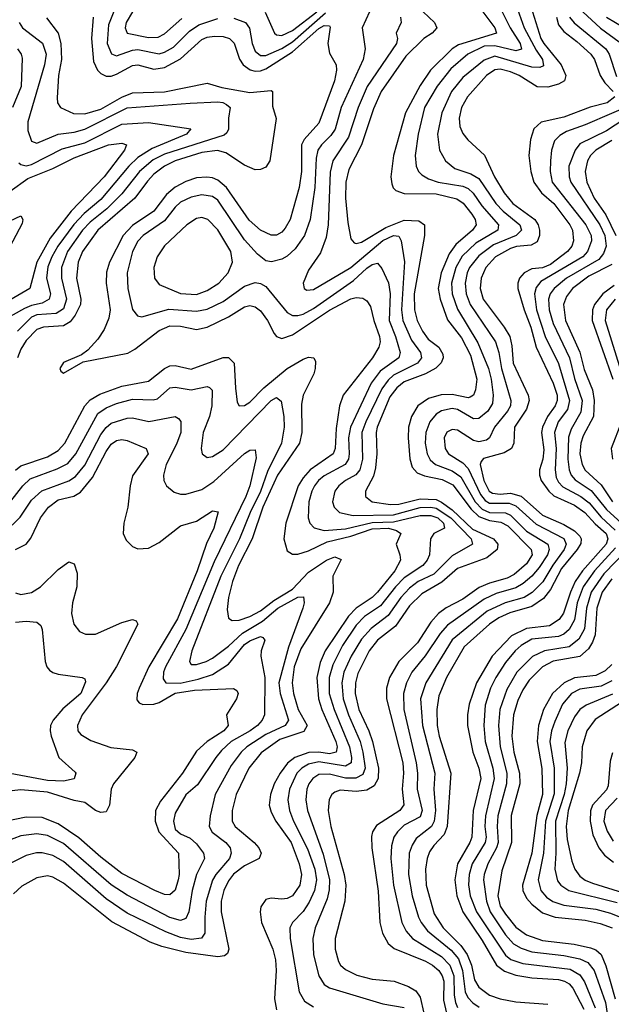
# Model space of a CAD drawing. Header units: inches. Extents: x 990535 to 1117859, y 769386 to 892122.
# Tile 494 of 656: x 1071146 to 1073368, y 813263 to 816960. Entities that reach past the tile are written whole.
import ezdxf

# ---------------------------------------------------------------- set-up
doc = ezdxf.new("R2010")
doc.units = ezdxf.units.IN
doc.header["$MEASUREMENT"] = 0
doc.layers.add('B0871', color=7, linetype='Continuous')

msp = doc.modelspace()

# ---------------------------------------------------------------- linework, layer by layer
at = {"layer": 'B0871', "color": 5}
for points, elevation in [([(1072947.6, 817010), (1072987.7, 816930), (1073026.1, 816870), (1073030.3, 816849.7), (1073010, 816842.8), (1072930, 816862), (1072890, 816860.3), (1072829.3, 816830.7), (1072764.9, 816775.1), (1072713.3, 816710), (1072666.8, 816630), (1072642.3, 816530), (1072631, 816450), (1072634.6, 816410), (1072643.7, 816390), (1072656.8, 816376.8), (1072681.9, 816361.9), (1072717.5, 816350), (1072810, 816334.3), (1072830, 816326.6), (1072848.8, 816308.9), (1072881.4, 816261.4), (1072944.7, 816190), (1072941.3, 816170), (1072859.3, 816120.7), (1072808.4, 816071.6), (1072783.6, 816030), (1072767.3, 815970), (1072770, 815930), (1072790, 815873.3), (1072866.1, 815746.1), (1072906.2, 815650), (1072916.7, 815610), (1072923.7, 815550), (1072921.3, 815518.7), (1072903.7, 815490), (1072870, 815462.7), (1072850, 815461.4), (1072790, 815495.7), (1072770, 815499.6), (1072730, 815491), (1072710, 815478.3), (1072686, 815450), (1072671.1, 815410), (1072669.1, 815370), (1072676.9, 815330), (1072687.8, 815307.8), (1072707.9, 815290), (1072770, 815265.5), (1072802.8, 815242.8), (1072856.9, 815150), (1072882.4, 815122.4), (1072910, 815109.9), (1072970, 815108), (1072990, 815099.8), (1073050, 815039.1), (1073129.3, 814990), (1073135.1, 814970), (1073128.3, 814950), (1073097.1, 814902.9), (1073069.5, 814870.5), (1073037.5, 814842.5), (1073010, 814826.5), (1072935, 814805), (1072890, 814784.1), (1072753.1, 814686.9), (1072725.4, 814654.6), (1072669.4, 814570.6), (1072619.1, 814510), (1072598.2, 814470), (1072587.1, 814430), (1072588.9, 814370), (1072635.2, 814170), (1072640.4, 814130), (1072638.7, 814070), (1072657.3, 813990), (1072650, 813966.2), (1072590, 813934.8), (1072564.3, 813910), (1072551.7, 813890), (1072542.4, 813857.6), (1072540.2, 813810), (1072550.1, 813710.1), (1072580.9, 813570), (1072597.3, 813537.3), (1072621.1, 813510), (1072730, 813442.5), (1072761.6, 813410), (1072776, 813370), (1072777.3, 813297.3), (1072782.5, 813270), (1072790.4, 813250.4)], 2840), ([(1073010, 817016.6), (1073041.3, 816930), (1073085.4, 816845.5), (1073109.7, 816810), (1073113.6, 816786.4), (1073099.2, 816780.8), (1073070, 816782.3), (1072930, 816823), (1072890, 816808.3), (1072810, 816742.4), (1072768.2, 816690), (1072731.4, 816610), (1072715.2, 816530), (1072722.9, 816470), (1072745.1, 816430), (1072780.9, 816400.9), (1072840.7, 816380.7), (1072870, 816363.2), (1072934.6, 816270), (1072961.6, 816241.6), (1073024.8, 816190), (1073030.4, 816170), (1073010.1, 816150), (1072925.6, 816114.4), (1072870, 816073.5), (1072835.9, 816030), (1072826.6, 816010), (1072818.9, 815970), (1072822.4, 815930), (1072837.8, 815890), (1072933.1, 815750), (1072945.1, 815710), (1072955.2, 815650), (1072990.1, 815530), (1072989, 815510), (1072978.6, 815490), (1072929.3, 815430), (1072910.1, 815390), (1072898.8, 815381.2), (1072870, 815374.7), (1072850, 815380.1), (1072790, 815418.5), (1072770, 815420.9), (1072750, 815410.5), (1072740.5, 815390), (1072743.8, 815350), (1072756.6, 815330), (1072810, 815295.9), (1072830, 815274.8), (1072876.6, 815176.6), (1072894.1, 815154.1), (1072910, 815144.4), (1072984.2, 815144.2), (1073010, 815134.9), (1073085.7, 815065.7), (1073190, 815011.5), (1073198.1, 814990), (1073191.5, 814970), (1073148.4, 814911.6), (1073110.5, 814849.5), (1073070.8, 814809.2), (1073041, 814790), (1072969.7, 814770.3), (1072901.4, 814738.6), (1072770, 814631.4), (1072671.4, 814470), (1072651.4, 814410), (1072658.5, 814310), (1072704.7, 814130), (1072701.6, 814070), (1072707.7, 813990), (1072703.1, 813950), (1072692.1, 813930), (1072634.9, 813885.1), (1072619.8, 813860.2), (1072609, 813830), (1072606.4, 813750), (1072619.5, 813670), (1072644, 813590), (1072653.3, 813570), (1072678, 813538), (1072766, 813466), (1072793.6, 813433.6), (1072809.7, 813390), (1072819, 813310), (1072828.7, 813288.7), (1072847.8, 813267.8), (1072871.4, 813251.4)], 2860), ([(1073059.8, 817030), (1073103.2, 816890), (1073114.5, 816870), (1073179.3, 816790), (1073197.3, 816750), (1073192.3, 816730), (1073170, 816717.8), (1073130, 816706.1), (1073090, 816707.6), (1073022.5, 816750), (1072990, 816764.8), (1072950, 816774.6), (1072930, 816771.5), (1072899, 816750), (1072827.5, 816670), (1072804.8, 816630), (1072796.3, 816590), (1072799.1, 816559.1), (1072810, 816532.4), (1072828.9, 816508.9), (1072891.6, 816451.6), (1072929.4, 816370), (1072965.1, 816310), (1072997.9, 816270), (1073080.4, 816210), (1073092.9, 816190), (1073097.9, 816170), (1073098.3, 816150), (1073090, 816126.4), (1073067.1, 816112.9), (1073012.3, 816107.7), (1072990, 816100.4), (1072932.5, 816070), (1072896.6, 816030), (1072879, 815990), (1072875.8, 815950), (1072886.5, 815910), (1072965.4, 815805.4), (1072986.3, 815770), (1072995, 815735), (1072999.9, 815670), (1073055.7, 815550), (1073060.1, 815530), (1073050, 815497.7), (1073004.6, 815430), (1073001.3, 815370), (1072992.9, 815350), (1072966.2, 815333.8), (1072888.2, 815311.8), (1072879.4, 815300.6), (1072876, 815290), (1072889.5, 815230), (1072909.1, 815190), (1072922.2, 815182.2), (1072950, 815178.6), (1072990, 815182.5), (1073030, 815170.8), (1073110, 815099.8), (1073190, 815064.3), (1073230, 815041.2), (1073250, 815020.4), (1073254.6, 815010), (1073253.4, 814993.4), (1073239.9, 814970), (1073181.3, 814898.7), (1073139.3, 814820.7), (1073113.4, 814786.6), (1073070, 814756.2), (1072987.1, 814732.9), (1072946, 814714), (1072910.1, 814690), (1072814.8, 814605.2), (1072749.1, 814490), (1072719.6, 814420.4), (1072712.2, 814370), (1072714.1, 814310), (1072721.2, 814270), (1072765.1, 814130), (1072751.5, 813930), (1072739.6, 813900.4), (1072701.2, 813858.8), (1072685.4, 813834.6), (1072675.9, 813810), (1072669.7, 813770), (1072672.5, 813710), (1072702.7, 813602.7), (1072736.7, 813550), (1072803.1, 813483.1), (1072827.1, 813450), (1072842.3, 813410), (1072854.4, 813354.4), (1072870, 813327.3), (1072910, 813296.4), (1072950, 813282.6), (1073010, 813272), (1073130, 813262.6)], 2880), ([(1071421.6, 816970), (1071415.1, 816890), (1071423.2, 816803.2), (1071437.7, 816770), (1071450, 816757.4), (1071470, 816748.2), (1071490, 816748.4), (1071510, 816755.5), (1071570, 816787.8), (1071590, 816791.1), (1071650, 816774.5), (1071690, 816780.8), (1071750, 816812.7), (1071830, 816885.4), (1071850, 816893.8), (1071877.9, 816897.9), (1071910, 816896.7), (1071933.8, 816890), (1071951.4, 816871.4), (1071971.5, 816811.5), (1071985.7, 816790), (1072011.3, 816771.3), (1072030, 816766.2), (1072050, 816767.4), (1072070, 816775.9), (1072170, 816839.7), (1072270, 816926.6), (1072290, 816938.1), (1072310, 816937), (1072312, 816932), (1072303.7, 816870), (1072310, 816834), (1072334.4, 816790), (1072335.5, 816770), (1072328, 816730), (1072268.8, 816571.2), (1072214.4, 816510), (1072204.9, 816490), (1072204.3, 816390), (1072195.9, 816330), (1072161.5, 816210), (1072142.9, 816177.1), (1072130, 816162.5), (1072110, 816151.4), (1072090, 816151.3), (1072050, 816169.5), (1072007.4, 816207.4), (1071922.9, 816330), (1071890, 816357.7), (1071870, 816365.8), (1071849, 816369), (1071810, 816365.7), (1071770, 816352), (1071730, 816330.7), (1071696.9, 816303.1), (1071650, 816240.6), (1071570, 816186.6), (1071534.8, 816150), (1071483, 816050), (1071472.3, 816012.3), (1071470.1, 815970), (1071485.7, 815870), (1071480.2, 815839.8), (1071462.8, 815797.2), (1071439.6, 815760.4), (1071401.2, 815718.8), (1071378.3, 815701.7), (1071310, 815673.1), (1071296.4, 815650), (1071299.8, 815639.8), (1071310, 815633), (1071384.4, 815675.6), (1071551.7, 815708.3), (1071577.7, 815722.3), (1071670, 815792.6), (1071710, 815810.4), (1071749.5, 815809.5), (1071810, 815796.9), (1071850, 815805.2), (1071930, 815844.7), (1071990, 815881.4), (1072010, 815886.3), (1072030, 815882), (1072050, 815867.3), (1072076.5, 815830), (1072101.4, 815781.4), (1072110.1, 815770.1), (1072130, 815763.3), (1072170, 815776.3), (1072310, 815869.3), (1072390, 815912.1), (1072410, 815917.3), (1072434.6, 815914.6), (1072450, 815904.1), (1072463.5, 815883.5), (1072475.6, 815830), (1072497.7, 815770), (1072499.4, 815750), (1072494.7, 815730), (1072470.6, 815690), (1072361.1, 815550), (1072347.1, 815510), (1072335.1, 815424.9), (1072331.4, 815350), (1072323.3, 815330), (1072237.3, 815270), (1072210, 815239.7), (1072191.5, 815210), (1072145.1, 815070), (1072137.4, 815010), (1072150, 814964.9), (1072170, 814952.4), (1072190, 814953.6), (1072230, 814965.4), (1072300.7, 814999.3), (1072390, 815020.2), (1072470, 815047.9), (1072531.3, 815050), (1072561.4, 815041.4), (1072577.4, 815030), (1072559.6, 814990), (1072573.8, 814950), (1072576.1, 814930), (1072554.3, 814890), (1072489.9, 814810.1), (1072469.7, 814790.3), (1072409.9, 814750.1), (1072380.3, 814719.7), (1072293.8, 814590), (1072274, 814546), (1072262, 814490), (1072268.3, 814410), (1072281.1, 814370), (1072333, 814250), (1072338, 814230), (1072334.3, 814210), (1072310, 814203.5), (1072270, 814209.8), (1072231.6, 814208.4), (1072179, 814190), (1072152.3, 814167.7), (1072124.6, 814130), (1072102.2, 814090), (1072087.4, 814050), (1072083.3, 814010), (1072090, 813984.7), (1072107.9, 813950), (1072165.5, 813870), (1072196, 813790), (1072204.2, 813750), (1072197.5, 813710), (1072170, 813669.5), (1072150, 813659.7), (1072130, 813657.1), (1072090, 813661.1), (1072070, 813656), (1072051.7, 813628.3), (1072049.1, 813610), (1072054.5, 813570), (1072096.1, 813470), (1072106.3, 813430), (1072109, 813390), (1072103.1, 813283.1), (1072110, 813242.3)], 2720), ([(1071502.4, 816997.6), (1071479.9, 816940.1), (1071474, 816870), (1071491.2, 816831.2), (1071510, 816824.7), (1071570, 816845.6), (1071590, 816848.1), (1071670, 816832.2), (1071690, 816837.6), (1071722.9, 816857.1), (1071783.2, 816916.8), (1071819, 816941), (1071890, 816964.3)], 2740), ([(1071568.9, 816990), (1071546, 816950), (1071542.5, 816930), (1071550, 816909.6), (1071630, 816893.6), (1071665.4, 816894.6), (1071690, 816906.7), (1071754.9, 816965.1)], 2760), ([(1072459.4, 816990), (1072431.8, 816930), (1072442.9, 816850), (1072436.3, 816810), (1072353.8, 816630), (1072330.5, 816549.5), (1072315, 816525), (1072279.2, 816490), (1072266.1, 816470), (1072259.5, 816440.5), (1072253.8, 816330), (1072237.3, 816210), (1072215.6, 816150), (1072180.7, 816099.3), (1072150, 816072), (1072130, 816060.7), (1072091.2, 816051.2), (1072070, 816054.9), (1072039.4, 816079.4), (1071990, 816133.8), (1071890, 816281.9), (1071870, 816295.5), (1071830, 816302.1), (1071790, 816293.1), (1071750, 816274.9), (1071730, 816256.4), (1071690, 816204.9), (1071609.1, 816150), (1071590, 816128.3), (1071570.1, 816089.9), (1071549.2, 816010), (1071551.9, 815950), (1071570, 815872), (1071588.4, 815848.4), (1071604.8, 815844.8), (1071706.4, 815873.6), (1071810, 815865.9), (1071850, 815873.5), (1071910, 815901.9), (1071990, 815959.4), (1072030, 815972.8), (1072050, 815969.5), (1072070, 815958.5), (1072150, 815860.1), (1072170, 815849.2), (1072190, 815848.8), (1072210, 815853.8), (1072250, 815875.1), (1072399.5, 815980.5), (1072450, 816027.3), (1072470, 816041.3), (1072490, 816045.1), (1072506.2, 816026.2), (1072531.5, 815971.5), (1072537.6, 815930), (1072533.4, 815830), (1072557.4, 815770), (1072575, 815710), (1072569.7, 815690.3), (1072500.2, 815639.8), (1072465.4, 815594.6), (1072388, 815430), (1072380.3, 815390), (1072383.9, 815330), (1072380.6, 815310), (1072368.3, 815290), (1072290, 815246.8), (1072268.5, 815230), (1072253.5, 815210), (1072242.9, 815190), (1072232.3, 815150), (1072229.2, 815089.2), (1072235.3, 815070), (1072251.4, 815051.4), (1072290, 815042.4), (1072370, 815048.6), (1072470, 815072.5), (1072550, 815075), (1072650, 815097.8), (1072690, 815098.7), (1072715.9, 815090), (1072738.1, 815070), (1072741, 815050), (1072702, 815030), (1072689.4, 815010), (1072685.7, 814950), (1072676.9, 814930), (1072659.9, 814910), (1072590, 814864.7), (1072557.1, 814830), (1072501.4, 814758.6), (1072441.5, 814718.5), (1072410, 814686.8), (1072358.6, 814610), (1072322.5, 814537.5), (1072308.4, 814490), (1072308.7, 814430), (1072326.8, 814370), (1072385.2, 814230), (1072392.6, 814190), (1072390.4, 814169.6), (1072370, 814156.8), (1072270, 814173.6), (1072230, 814164.5), (1072205.5, 814150), (1072186.5, 814130), (1072158.8, 814070), (1072152.5, 814030), (1072159.1, 813990), (1072173.9, 813950), (1072226.5, 813846.5), (1072254.2, 813770), (1072260.8, 813730), (1072253.2, 813690), (1072233.6, 813646.4), (1072210, 813611.5), (1072170.7, 813570), (1072161, 813550), (1072161.3, 813510), (1072195.2, 813310), (1072215, 813275), (1072250, 813253)], 2740), ([(1071950, 816965.9), (1071994.2, 816950), (1072008.8, 816928.8), (1072019.4, 816870), (1072030, 816841.6), (1072050, 816825.5), (1072070, 816825.7), (1072130, 816851.2), (1072170, 816877), (1072294.3, 816985.7)], 2740), ([(1072068.2, 816988.2), (1072102.8, 816910), (1072110, 816903.6), (1072130, 816901), (1072170, 816919.3), (1072261.8, 816990)], 2760), ([(1072575.7, 816970), (1072578.4, 816950), (1072559.7, 816910), (1072565, 816890), (1072560.9, 816870), (1072451.2, 816708.8), (1072416.6, 816630), (1072381.3, 816518.7), (1072321.9, 816430), (1072312.5, 816387.5), (1072304, 816190), (1072297.2, 816142.7), (1072275.7, 816084.3), (1072230, 816019.8), (1072210.2, 815970), (1072214.9, 815950), (1072224.1, 815944.1), (1072250, 815946.3), (1072390, 816029.8), (1072510, 816131.3), (1072550, 816149.7), (1072570, 816146.7), (1072578.9, 816130), (1072591.3, 816051.3), (1072580.4, 815870), (1072584.5, 815830), (1072616.9, 815756.9), (1072651.4, 815710), (1072655.4, 815690), (1072640.3, 815670), (1072550, 815625), (1072530, 815606.9), (1072506, 815574), (1072445.8, 815450), (1072431.3, 815410), (1072432.9, 815310), (1072423.3, 815270), (1072408.6, 815251.4), (1072369.6, 815230), (1072344.3, 815210), (1072329.1, 815190), (1072320.9, 815150), (1072326.5, 815130), (1072346.7, 815110), (1072398.3, 815098.3), (1072550, 815101.3), (1072650, 815128.1), (1072690, 815129.9), (1072710, 815125.1), (1072765.3, 815090), (1072841.9, 815010), (1072846.6, 814990), (1072770, 814946.7), (1072701.7, 814878.3), (1072642.1, 814850), (1072610, 814825.8), (1072577.3, 814790), (1072530, 814722.9), (1072466.6, 814673.4), (1072430, 814634.2), (1072390.9, 814570), (1072363.7, 814510), (1072355.2, 814470), (1072360.3, 814410), (1072380.3, 814350), (1072425, 814250), (1072435.3, 814210), (1072443, 814150), (1072434.8, 814125.2), (1072408.7, 814111.3), (1072370, 814112.3), (1072310, 814127.4), (1072270, 814125.3), (1072246.5, 814110), (1072232.1, 814090), (1072224.8, 814070), (1072220.2, 814030), (1072226.3, 813990), (1072286.2, 813826.2), (1072309.8, 813730), (1072308.1, 813691.9), (1072300.7, 813659.3), (1072255.8, 813550), (1072246.3, 813510), (1072250, 813448), (1072269.1, 813369.1), (1072290, 813336.8), (1072310, 813324.6), (1072510, 813264.4), (1072590, 813251.1)], 2760), ([(1072660.9, 816990), (1072703.4, 816950), (1072712.6, 816930), (1072695.1, 816910), (1072663.3, 816890), (1072596.7, 816823.3), (1072504.1, 816690), (1072474.6, 816625.4), (1072429.6, 816490.4), (1072382.2, 816397.8), (1072371.1, 816350), (1072369.7, 816289.7), (1072378.6, 816198.6), (1072390, 816137.6), (1072402.6, 816122.6), (1072410, 816119.5), (1072430, 816124.9), (1072520.9, 816179.1), (1072590, 816207.5), (1072645.2, 816205.2), (1072665.8, 816190), (1072665.8, 816150), (1072626.9, 815930), (1072628.3, 815870), (1072638.7, 815830), (1072658.2, 815790), (1072680.7, 815760.7), (1072720.1, 815730), (1072735.4, 815704.6), (1072736.2, 815690), (1072728.7, 815671.3), (1072709, 815651), (1072669.9, 815630.1), (1072590, 815600.5), (1072562.4, 815577.6), (1072536.3, 815543.7), (1072489, 815430), (1072484.2, 815410), (1072487.2, 815330), (1072482.5, 815277.5), (1072474.3, 815245.7), (1072445.3, 815190), (1072444.6, 815170), (1072469.8, 815149.8), (1072539.1, 815139.1), (1072570, 815140.8), (1072650, 815160.8), (1072710, 815158.1), (1072730, 815148.8), (1072770, 815119.1), (1072846.8, 815046.8), (1072926.1, 815010), (1072941.9, 814990), (1072940.7, 814979.3), (1072939, 814970), (1072900.7, 814939.3), (1072790, 814898.6), (1072731.9, 814848.1), (1072656, 814804), (1072610, 814758.4), (1072557.2, 814682.8), (1072489.7, 814630.3), (1072457.9, 814590), (1072415.7, 814504.3), (1072407.2, 814470), (1072405.8, 814430), (1072419.3, 814370), (1072457.5, 814290), (1072471.2, 814250), (1072494, 814150), (1072492.3, 814110), (1072477.2, 814082.8), (1072450, 814067.2), (1072410, 814061.5), (1072350, 814067), (1072330, 814059.5), (1072318.6, 814050), (1072308.4, 814031.6), (1072304, 813990), (1072314.6, 813930), (1072364.8, 813750), (1072371.3, 813710), (1072367.3, 813650), (1072331.3, 813510), (1072330.5, 813470), (1072343.1, 813423.1), (1072350.8, 813410), (1072370, 813393.3), (1072412.3, 813372.3), (1072470, 813356.7), (1072552.4, 813350), (1072606.3, 813330), (1072633.5, 813313.5), (1072649.8, 813289.8), (1072664.4, 813230)], 2780), ([(1072885, 816990), (1072930.7, 816930), (1072936.8, 816910), (1072793.9, 816866.1), (1072770.1, 816850), (1072689, 816770), (1072650, 816712.7), (1072595.1, 816610), (1072550.5, 816450), (1072539.6, 816370), (1072543.1, 816343.1), (1072548.9, 816328.9), (1072559.1, 816319.1), (1072590, 816306.8), (1072710, 816306.6), (1072787.4, 816287.4), (1072811.6, 816271.6), (1072844.7, 816230), (1072856.9, 816210), (1072860.3, 816190), (1072846.7, 816170), (1072783.9, 816116.1), (1072759.1, 816080.9), (1072728.5, 816010), (1072717.9, 815950), (1072725, 815910), (1072753.1, 815833.1), (1072805.1, 815765.1), (1072839.7, 815699.7), (1072863.4, 815610), (1072857.9, 815570), (1072850.1, 815549.9), (1072837.5, 815542.5), (1072830, 815540.5), (1072770, 815552.5), (1072728.4, 815551.6), (1072681.9, 815538.1), (1072641.8, 815510), (1072617.3, 815470), (1072606.8, 815430), (1072604.4, 815390), (1072611.2, 815311.2), (1072619.9, 815279.9), (1072638.2, 815258.2), (1072666.6, 815246.6), (1072732.9, 815232.9), (1072773.3, 815213.3), (1072841.8, 815121.8), (1072870, 815095), (1072910, 815079), (1072953.4, 815073.4), (1072979.8, 815059.8), (1073067.2, 814970), (1073071, 814950), (1073050, 814916.1), (1073003.1, 814876.9), (1072976.6, 814863.4), (1072910, 814844.2), (1072871.9, 814828.1), (1072810, 814784.3), (1072748.1, 814751.9), (1072718.4, 814730), (1072690, 814697.9), (1072640, 814620), (1072569.7, 814550), (1072535.4, 814490), (1072523.7, 814450), (1072523.3, 814410), (1072584.5, 814170), (1072587.4, 814130), (1072583, 814070), (1072588.7, 814011.3), (1072573.4, 813990), (1072485.9, 813934.1), (1072471.1, 813910), (1072467.7, 813892.3), (1072468.2, 813850), (1072492.4, 813687.6), (1072498.7, 813570), (1072509.1, 813530), (1072530.4, 813490.4), (1072551.8, 813471.8), (1072670, 813424.2), (1072696.2, 813410), (1072719.9, 813390), (1072733, 813370), (1072738.5, 813350), (1072737.8, 813277.8), (1072748.5, 813230)], 2820), ([(1073161.7, 816970), (1073170, 816940.8), (1073190, 816915.3), (1073238.4, 816878.4), (1073290.8, 816830), (1073304.3, 816810), (1073325.9, 816750), (1073343.3, 816723.3), (1073374.4, 816690)], 2920), ([(1073211.6, 816970), (1073228.1, 816948.1), (1073347.5, 816850), (1073359.6, 816830), (1073387.1, 816747.1)], 2940), ([(1073261.6, 816990), (1073327.7, 816927.7), (1073397.2, 816877.2)], 2960), ([(1073350, 816968.9), (1073418, 816930)], 2980), ([(1071143.4, 816950), (1071156.4, 816930), (1071231.5, 816871.5), (1071244.6, 816830), (1071238.4, 816790), (1071176, 816576), (1071176, 816544), (1071190, 816503.8), (1071210, 816495.8), (1071289.7, 816530.3), (1071350, 816537.9), (1071390, 816548.5), (1071550, 816629.5), (1071786.6, 816646.6), (1071890, 816651.1), (1071909.4, 816649.4), (1071922, 816642), (1071936.5, 816630), (1071930.1, 816590), (1071930.6, 816549.4), (1071924.4, 816535.6), (1071913.8, 816526.2), (1071690, 816455.5), (1071646.8, 816433.2), (1071596.2, 816390), (1071530, 816306.1), (1071473, 816250), (1071410, 816199.7), (1071382.3, 816170), (1071324.9, 816090), (1071302.8, 816030), (1071302.6, 815990), (1071322.2, 815910), (1071310, 815874.8), (1071283.3, 815856.7), (1071210, 815851.4), (1071190, 815843.5), (1071137, 815790)], 2660), ([(1071246.9, 816966.9), (1071289.8, 816909.8), (1071299.8, 816870), (1071303.1, 816810), (1071292, 816750), (1071286.7, 816666.7), (1071288.2, 816648.2), (1071298.6, 816630), (1071347.5, 816607.5), (1071390, 816606.2), (1071450, 816623.4), (1071530, 816669.6), (1071570, 816685.1), (1071690, 816689.1), (1071850, 816722.1), (1071905.1, 816705.1), (1072010, 816686.6), (1072090, 816693.7), (1072095.9, 816690), (1072095.7, 816635.7), (1072108.8, 816588.8), (1072085, 816430), (1072070, 816405.6), (1072050, 816397.1), (1072030, 816396.8), (1071990, 816414.1), (1071920.3, 816460.3), (1071888.9, 816468.9), (1071830, 816461), (1071730.2, 816429.8), (1071689.9, 816410.1), (1071650, 816379.6), (1071625.8, 816354.2), (1071578.1, 816290), (1071439.2, 816170), (1071381.8, 816090), (1071364.8, 816050), (1071359.5, 815990), (1071375.4, 815910), (1071373.8, 815890), (1071354.3, 815850), (1071335.1, 815824.9), (1071310.2, 815809.8), (1071234.9, 815805.1), (1071210, 815796.8), (1071170, 815755.8), (1071150, 815722.7), (1071137.4, 815690)], 2680), ([(1071137.6, 816850), (1071151.5, 816830), (1071155.3, 816815.3), (1071151.3, 816708.7), (1071119.2, 816630)], 2640), ([(1073381.2, 816670), (1073352, 816648), (1073288, 816632), (1073190, 816593.6), (1073104.6, 816575.4), (1073077.5, 816550), (1073064.9, 816510), (1073058.5, 816450), (1073065.7, 816390), (1073077.2, 816350), (1073105.6, 816310), (1073151.6, 816270), (1073212.2, 816190), (1073222.4, 816170), (1073225.7, 816130), (1073219.5, 816110), (1073203.8, 816090), (1073139.7, 816040.3), (1073110, 816028.1), (1073070, 816024.4), (1073040.7, 816010), (1073023.4, 815990), (1073016.6, 815970), (1073016.9, 815950), (1073040.3, 815870), (1073065.9, 815805.9), (1073086.2, 815730), (1073150, 815594.6), (1073164.3, 815550), (1073164.4, 815530), (1073157.2, 815510), (1073128.9, 815470), (1073109.1, 815430), (1073105.9, 815410), (1073114.8, 815345.2), (1073110.3, 815310), (1073098.6, 815270), (1073098.2, 815250), (1073105.1, 815230), (1073133, 815190), (1073151.7, 815171.7), (1073230, 815137.3), (1073269.2, 815110), (1073307.4, 815067.4), (1073349.1, 815030), (1073354.4, 815010), (1073348.2, 814990), (1073259.8, 814890), (1073232.5, 814850), (1073214.3, 814810), (1073188.4, 814731.6), (1073172.4, 814707.6), (1073135.8, 814684.2), (1073050, 814674), (1072993.6, 814646.4), (1072920.7, 814570), (1072861.3, 814470), (1072834.6, 814390), (1072828.2, 814350), (1072828, 814310), (1072848.2, 814210), (1072870.6, 814150), (1072878.1, 814110), (1072849.3, 813990), (1072843.6, 813890), (1072837.1, 813870), (1072790.3, 813790), (1072780, 813730), (1072787.8, 813670), (1072810, 813610), (1072882.8, 813502.8), (1072936.3, 813410), (1072967, 813387), (1073010, 813371.8), (1073070, 813362.4), (1073170, 813356.1), (1073192.5, 813350), (1073210, 813339.9), (1073223.5, 813323.5), (1073265, 813245)], 2920), ([(1073467.3, 816650), (1073270, 816565.2), (1073200, 816540), (1073174.8, 816525.2), (1073155.2, 816504.8), (1073143, 816470), (1073139.1, 816430), (1073138.1, 816390), (1073146.1, 816350), (1073272.9, 816190), (1073292, 816150), (1073293.4, 816130), (1073279.2, 816090), (1073261.3, 816070), (1073103.3, 815976.7), (1073085.4, 815954.6), (1073079.7, 815930), (1073087.5, 815870), (1073119.6, 815770), (1073170, 815668.8), (1073211.2, 815530), (1073203.9, 815496.1), (1073168, 815450), (1073154.6, 815410), (1073161, 815350), (1073157, 815270), (1073161.4, 815241.4), (1073170, 815223.1), (1073186.1, 815206), (1073253.2, 815170), (1073285.4, 815145.4), (1073330, 815091.8), (1073382.7, 815042.7)], 2940), ([(1071142.9, 816422.9), (1071150, 816416.3), (1071170, 816411.5), (1071190, 816415.8), (1071304.7, 816475.3), (1071390, 816498), (1071530, 816567.9), (1071630, 816573.9), (1071788.5, 816550), (1071772.1, 816530), (1071643.4, 816476.6), (1071590, 816442.9), (1071555.7, 816410), (1071450, 816284.2), (1071387.7, 816232.3), (1071348.7, 816191.3), (1071289.4, 816110), (1071266.8, 816070), (1071251.9, 816031.9), (1071246.9, 815990), (1071261.1, 815930), (1071256.6, 815910), (1071230, 815896.1), (1071190, 815887.2), (1071164, 815876), (1071090, 815834.4)], 2640), ([(1073414.9, 816585.1), (1073350, 816542.9), (1073250, 816493.5), (1073231.7, 816470), (1073209.1, 816410), (1073209.7, 816370), (1073216.2, 816350), (1073325.3, 816190), (1073343.4, 816150), (1073348.4, 816110), (1073338.2, 816081.8), (1073320.6, 816059.4), (1073199.9, 815990), (1073153.2, 815950), (1073138.4, 815930), (1073131.9, 815910), (1073134.9, 815870), (1073150, 815819.4), (1073210.7, 815690.7), (1073230, 815612.4), (1073258.2, 815530), (1073254, 815486), (1073217.7, 815422.3), (1073207.4, 815392.6), (1073204.9, 815310), (1073209.2, 815269.2), (1073217.4, 815250), (1073232.4, 815232.4), (1073292.6, 815192.6), (1073350, 815120.9), (1073406.6, 815070)], 2960), ([(1071110, 816315.8), (1071176.8, 816363.2), (1071270, 816401.2), (1071350, 816441.4), (1071479.7, 816490), (1071530, 816495.8), (1071547, 816490), (1071539, 816470), (1071463.4, 816370), (1071338.9, 816241.1), (1071260.8, 816139.2), (1071210.5, 816050), (1071183.4, 815950), (1071048, 815872)], 2620), ([(1073370, 816506.5), (1073310.1, 816470), (1073289.8, 816450), (1073279.1, 816430), (1073270.3, 816390), (1073276.3, 816350), (1073304.1, 816290), (1073346.9, 816226.9), (1073385.3, 816150)], 2980), ([(1071010, 816157.8), (1071150, 816223.6), (1071158.2, 816210), (1071154.9, 816194.9), (1071096.7, 816083.3)], 2580), ([(1073370, 816040.2), (1073283.2, 815996.8), (1073222.4, 815950), (1073199.3, 815920.7), (1073188, 815890), (1073195.8, 815830), (1073250, 815711.4), (1073266, 815646), (1073297.1, 815570), (1073303.8, 815530), (1073301.6, 815470), (1073262.9, 815397.1), (1073253.9, 815370), (1073250.3, 815330), (1073258, 815290), (1073270, 815268.5), (1073330, 815212.8), (1073372.6, 815150)], 2980), ([(1073378.7, 815961.3), (1073336.5, 815930), (1073304.4, 815890), (1073297, 815870), (1073295.8, 815830), (1073373.4, 815610)], 3020), ([(1073382.7, 815910), (1073350.6, 815870), (1073344.4, 815830), (1073410, 815622)], 3040), ([(1071130, 815268.7), (1071150, 815285.1), (1071250, 815318.6), (1071290, 815341.7), (1071315.5, 815370), (1071390, 815510.6), (1071410, 815532.4), (1071446.5, 815553.5), (1071530, 815584.3), (1071630, 815603.2), (1071689.3, 815650.7), (1071710, 815659.7), (1071730, 815661.4), (1071790, 815647.8), (1071910, 815691.3), (1071930, 815691.1), (1071951.7, 815670), (1071955.8, 815575.8), (1071963.2, 815523.2), (1071970.2, 815510.2), (1071990, 815511.5), (1072010, 815523.7), (1072062.4, 815577.6), (1072150, 815650.4), (1072210, 815684.9), (1072230, 815692.2), (1072250.7, 815690.7), (1072256.8, 815676.8), (1072255.9, 815650), (1072250.5, 815630), (1072210.9, 815550), (1072204, 815516), (1072205.5, 815410), (1072196.3, 815370), (1072114.5, 815250), (1072059.4, 815130), (1072019.6, 815010), (1071967.4, 814910), (1071945.3, 814850), (1071929.5, 814790), (1071924.9, 814744.9), (1071930, 814712.7), (1071943.3, 814703.3), (1071970, 814704.7), (1072010, 814718.8), (1072050, 814739.9), (1072101, 814779), (1072170, 814821.8), (1072230, 814885), (1072297.8, 814930), (1072330, 814942.9), (1072353.2, 814933.2), (1072321.9, 814870), (1072323.4, 814810), (1072310.1, 814770.1), (1072202, 814598), (1072176.7, 814530), (1072168.8, 814470), (1072173.7, 814430), (1072192.2, 814370), (1072226, 814310), (1072213, 814287), (1072122.7, 814257.3), (1072053.2, 814206.8), (1072006.4, 814150), (1071958.9, 814050), (1071943.6, 813990), (1071944.5, 813950), (1071954.8, 813930), (1072026.4, 813870), (1072043.8, 813850), (1072052.7, 813830), (1072045.5, 813810), (1071990, 813782.6), (1071948.8, 813751.2), (1071930, 813726.1), (1071912.5, 813690), (1071902.7, 813650), (1071902.2, 813610), (1071931.2, 813470), (1071926.4, 813453.6), (1071915.6, 813444.4), (1071890, 813440.9), (1071770, 813456.7), (1071679.3, 813479.3), (1071635.5, 813495.5), (1071491.9, 813571.9), (1071310, 813717.7), (1071270, 813740.6), (1071250, 813744.5), (1071210, 813737.8), (1071153.3, 813706.7), (1071122.9, 813677.1)], 2680), ([(1071090, 815122.6), (1071157, 815210), (1071184.5, 815235.5), (1071287.1, 815272.9), (1071326.2, 815293.8), (1071356.6, 815330), (1071439.3, 815480.7), (1071470, 815502.3), (1071510, 815518.6), (1071570, 815534.8), (1071647.5, 815532.5), (1071663.7, 815536.3), (1071710, 815577.7), (1071730, 815580.5), (1071790, 815570.5), (1071850, 815582.5), (1071858.6, 815578.6), (1071868.7, 815568.7), (1071868, 815510), (1071858.3, 815470), (1071835, 815410), (1071827.1, 815350), (1071831.5, 815330), (1071850, 815315.9), (1071870, 815319.8), (1071910, 815344.4), (1072090, 815529.4), (1072110, 815541.3), (1072127.5, 815527.5), (1072137.7, 815470), (1072139.7, 815430), (1072128.6, 815370), (1072077, 815263), (1072050, 815188.5), (1072011.1, 815110), (1071971, 815010), (1071900.8, 814870), (1071792.4, 814590), (1071783, 814550), (1071790, 814539.2), (1071810, 814539.1), (1071845.8, 814550), (1071870, 814562.9), (1071930, 814607.5), (1071983, 814656.9), (1072058, 814702), (1072115.1, 814750), (1072190, 814790.9), (1072212.4, 814792.4), (1072214.4, 814770), (1072209, 814750), (1072156, 814604), (1072119.8, 814470), (1072124.2, 814430), (1072156, 814330), (1072142.8, 814310), (1072070, 814276), (1071999.2, 814230), (1071977.5, 814210), (1071940.5, 814159.5), (1071879.7, 814050), (1071860.7, 813970), (1071857.5, 813930), (1071868.6, 813908.6), (1071920.3, 813870), (1071936.1, 813850), (1071939.6, 813830), (1071933.3, 813810), (1071882.3, 813750), (1071870, 813728.9), (1071846.1, 813650), (1071840.7, 813590), (1071841.6, 813530), (1071829, 813511), (1071790, 813506.3), (1071750, 813513.3), (1071694.7, 813534.7), (1071550, 813605.2), (1071470, 813658.2), (1071310, 813799.1), (1071270, 813822), (1071230, 813831.7), (1071208.7, 813831.3), (1071170, 813821.5), (1071110, 813791.5)], 2660), ([(1071117.5, 815062.5), (1071147.5, 815092.5), (1071190, 815156), (1071228.7, 815191.3), (1071330, 815228.7), (1071355.1, 815244.9), (1071390, 815287.7), (1071450, 815401.8), (1071470, 815428.5), (1071490, 815444.5), (1071550, 815463.9), (1071570, 815464.8), (1071631, 815451), (1071730, 815469.4), (1071742.9, 815462.9), (1071751.5, 815451.5), (1071751.6, 815410), (1071734.5, 815365.5), (1071695.9, 815290), (1071685.8, 815250), (1071687.7, 815230), (1071696.8, 815210), (1071725.5, 815185.5), (1071750, 815178.3), (1071770, 815178.5), (1071830, 815195.7), (1071874.4, 815225.6), (1071990, 815331.4), (1072010, 815343.8), (1072030, 815344.4), (1072034.6, 815314.6), (1072009.8, 815210), (1071995.1, 815170), (1071875.7, 814924.3), (1071770.1, 814670.1), (1071693.3, 814530), (1071685.7, 814510), (1071684.4, 814484.4), (1071694.9, 814470), (1071749.1, 814469.1), (1071816.7, 814483.3), (1071870, 814501.7), (1071930, 814539.3), (1071990, 814614.1), (1072010, 814628), (1072050, 814643.2), (1072059.7, 814639.7), (1072067.2, 814630), (1072052.7, 814590), (1072051.1, 814570), (1072066.5, 814490), (1072065.1, 814350), (1072057, 814330), (1072039, 814310), (1072011.9, 814290), (1071940.1, 814250), (1071904.2, 814215.9), (1071882.2, 814190), (1071813.2, 814086.8), (1071770, 814049.1), (1071730, 813980.9), (1071723, 813950), (1071730, 813920.2), (1071750, 813903.4), (1071786, 813886), (1071810, 813864.7), (1071836.8, 813830), (1071839.6, 813810), (1071809.8, 813750.2), (1071793.7, 813690), (1071780.7, 813610), (1071770, 813584.3), (1071750, 813577.6), (1071710, 813588.1), (1071550, 813672.6), (1071490, 813711.8), (1071310, 813866.5), (1071250, 813896), (1071210, 813902.7), (1071150, 813895.3), (1071070, 813865)], 2640), ([(1073405.7, 815450), (1073367.5, 815350), (1073372.3, 815310)], 3020), ([(1071129.9, 814970.1), (1071169.6, 814990.4), (1071187.1, 815012.9), (1071223.9, 815090), (1071253.9, 815130), (1071290, 815157.1), (1071349.6, 815170.4), (1071374.4, 815185.6), (1071419.4, 815240.6), (1071470, 815338.5), (1071490, 815366.1), (1071510, 815379.8), (1071530, 815384.1), (1071550, 815380.1), (1071620.9, 815350), (1071628.6, 815330), (1071570, 815246.9), (1071561, 815210), (1071551.5, 815130), (1071536.6, 815070), (1071535, 815030), (1071546, 815006), (1071570, 814982.1), (1071590, 814973.1), (1071630, 814975.7), (1071670, 814997.2), (1071750, 815059.3), (1071810, 815077.4), (1071870, 815115.5), (1071891.4, 815111.4), (1071874.9, 815050), (1071847.5, 814992.5), (1071812, 814890), (1071738.1, 814710), (1071630.4, 814530), (1071594.2, 814450), (1071587.2, 814430), (1071586.2, 814406.2), (1071594.3, 814394.3), (1071608.3, 814388.3), (1071650, 814389.8), (1071670, 814396.3), (1071729.2, 814430.8), (1071802.5, 814442.5), (1071948.6, 814448.6), (1071961.1, 814441.1), (1071966.3, 814430), (1071960.1, 814410), (1071922.3, 814350), (1071928.8, 814310), (1071912.6, 814290), (1071850.3, 814249.7), (1071810, 814212.7), (1071757.7, 814130), (1071674.8, 814025.2), (1071656.2, 813990), (1071654.1, 813950), (1071668.3, 813910), (1071742.5, 813830), (1071745.3, 813750), (1071741.3, 813730), (1071730, 813691.3), (1071710, 813674), (1071690, 813675.4), (1071653.7, 813690), (1071530, 813754.3), (1071450, 813815.2), (1071368, 813888), (1071290, 813940.4), (1071230, 813964.1), (1071170, 813965.9), (1071091.1, 813948.9)], 2620), ([(1073383.7, 814976.3), (1073304.9, 814890), (1073262.5, 814830), (1073239.9, 814770), (1073230, 814706.8), (1073210, 814670.3), (1073190, 814652.9), (1073170, 814643.5), (1073070, 814633.6), (1073030, 814610.6), (1073006.6, 814590), (1072970, 814546.1), (1072933.7, 814490), (1072914.6, 814450), (1072894.6, 814385.4), (1072888.9, 814310), (1072894.2, 814250), (1072922.6, 814150), (1072928.3, 814110), (1072895.8, 813970), (1072893.1, 813930), (1072898.2, 813890), (1072893.8, 813870), (1072845.9, 813790), (1072834.4, 813750), (1072831.4, 813711.4), (1072838.4, 813670), (1072861.9, 813610), (1072970, 813446.9), (1072991.1, 813431.1), (1073036.3, 813416.3), (1073214.1, 813394.1), (1073250, 813373.6), (1073267.5, 813347.5), (1073307.6, 813250)], 2940), ([(1073428.6, 814970), (1073340.5, 814879.5), (1073292.9, 814810), (1073274.8, 814750), (1073267.7, 814672.3), (1073246.4, 814633.6), (1073210, 814605.1), (1073116.5, 814590), (1073071.4, 814568.6), (1073012.6, 814510), (1072975.2, 814444.8), (1072949.8, 814370), (1072944.9, 814310), (1072950.4, 814229.6), (1072975.2, 814130), (1072974.7, 814090), (1072942.1, 813970), (1072938.7, 813930), (1072942.5, 813870), (1072936.3, 813850), (1072904, 813790), (1072890.1, 813750), (1072887.8, 813730), (1072899.2, 813650), (1072913.4, 813610), (1072970, 813523.3), (1073000.7, 813490), (1073030, 813473), (1073070, 813459.4), (1073190, 813446.3), (1073250, 813433.2), (1073279.3, 813419.3), (1073303.3, 813390), (1073346.4, 813270), (1073361.8, 813170)], 2960), ([(1071130, 814807.5), (1071150, 814802), (1071190, 814808.6), (1071223.9, 814830), (1071290, 814895.7), (1071330, 814924), (1071350, 814916.5), (1071361.5, 814881.5), (1071361, 814830), (1071344.5, 814770), (1071340.7, 814730), (1071349.6, 814689.6), (1071370, 814662.4), (1071392.4, 814652.4), (1071430, 814652.9), (1071530, 814695.9), (1071570, 814707.7), (1071582.9, 814702.9), (1071590.1, 814690.1), (1071510, 814531.1), (1071470.7, 814470), (1071379.9, 814350), (1071362.7, 814310), (1071364.7, 814290), (1071375.7, 814275.7), (1071412.9, 814252.9), (1071487.5, 814227.5), (1071570, 814218.2), (1071585.7, 814210), (1071578.6, 814190), (1071498.1, 814090), (1071489.5, 814070), (1071483.2, 814010), (1071470, 813986), (1071450, 813982.3), (1071430, 813990.8), (1071390, 814020.9), (1071350, 814027.7), (1071250, 814059.4), (1071150, 814068.4), (1071050, 814056.5)], 2580), ([(1073370, 814860.9), (1073333.1, 814810), (1073314.2, 814750), (1073307.2, 814650), (1073298, 814622), (1073282.6, 814597.4), (1073250, 814568.1), (1073150, 814551.4), (1073109.9, 814530.2), (1073060.1, 814479.9), (1073035.9, 814444.1), (1073016.3, 814403.7), (1073000.2, 814350), (1072994.8, 814270), (1073001.5, 814210), (1073023.1, 814130), (1073023.9, 814090), (1072991.7, 813971.7), (1072993.3, 813870), (1072956.4, 813763.6), (1072942.3, 813670), (1072950.9, 813630.9), (1072970, 813600.8), (1073010, 813552.7), (1073050, 813523), (1073110, 813502.4), (1073227.9, 813487.9), (1073290, 813475), (1073310, 813467.1), (1073330, 813449.6), (1073347.2, 813407.2), (1073383, 813283)], 2980), ([(1071130, 814697.8), (1071170, 814701.7), (1071210, 814697.1), (1071224.8, 814684.8), (1071230.1, 814670), (1071241.4, 814550), (1071247.6, 814530), (1071258, 814518), (1071270, 814508.6), (1071290, 814502.2), (1071381, 814490), (1071390, 814484.9), (1071393.3, 814473.3), (1071375, 814430), (1071308.2, 814371.8), (1071271.8, 814330), (1071261.5, 814310), (1071259.9, 814290), (1071264.3, 814270), (1071292.4, 814190), (1071353.9, 814133.9), (1071356.5, 814130), (1071350, 814109.9), (1071310, 814100.7), (1071250, 814102.7), (1071110.1, 814129.9)], 2560), ([(1073370, 814538.5), (1073344.8, 814515.2), (1073310, 814497.6), (1073230, 814488.7), (1073190.9, 814470), (1073147.4, 814430), (1073112.8, 814370), (1073094.7, 814310), (1073089.3, 814250), (1073107.6, 814147.6), (1073109.2, 814050.8), (1073088.8, 813971.2), (1073069.3, 813830.7), (1073034.6, 813710), (1073036.3, 813690), (1073050, 813661.3), (1073070, 813638.1), (1073110, 813606.4), (1073156.9, 813590), (1073270, 813579), (1073326.6, 813566.6), (1073371.8, 813550)], 3020), ([(1073370, 814477.8), (1073330, 814457.4), (1073250, 814446.3), (1073219.1, 814430), (1073185.1, 814390), (1073155.5, 814324.5), (1073143.4, 814290), (1073136.6, 814250), (1073153.1, 814150), (1073153, 814053), (1073121.4, 813950), (1073113.8, 813830), (1073093.4, 813730), (1073102.8, 813690), (1073124.9, 813664.9), (1073148.6, 813648.6), (1073190, 813635), (1073310, 813619.5), (1073365, 813605), (1073430, 813578.1)], 3040), ([(1073372.5, 814427.5), (1073273.7, 814386.2), (1073250.3, 814369.7), (1073230, 814342.5), (1073205.3, 814290), (1073193.8, 814246.2), (1073201.9, 814150), (1073197.9, 814090), (1073190.5, 814050), (1073158.9, 813950), (1073160, 813830), (1073155.9, 813770), (1073166.5, 813726.5), (1073178.8, 813710), (1073207.9, 813690), (1073390, 813644.5)], 3060), ([(1073410, 814398.7), (1073308, 814332), (1073275.6, 814290), (1073258.6, 814230), (1073256.4, 814170), (1073249.1, 814130), (1073206, 813990), (1073198.1, 813930), (1073201.9, 813881.9), (1073219.6, 813799.6), (1073230.5, 813770), (1073250, 813743.6), (1073269.4, 813729.4), (1073297.8, 813717.8), (1073550, 813639.2)], 3080), ([(1073372.8, 814207.2), (1073364.3, 814175.7), (1073356.6, 814083.4), (1073350, 814067.7), (1073297.1, 814010), (1073290.3, 813989.7), (1073288.1, 813950), (1073299, 813899), (1073321.4, 813850), (1073342.2, 813822.2), (1073375.8, 813795.8)], 3120), ([(1073390, 814036.2), (1073345.8, 813990), (1073340.5, 813950), (1073352.2, 813912.2), (1073374.7, 813874.7)], 3140)]:
    msp.add_lwpolyline(points, dxfattribs=dict(at, elevation=elevation))
at = {"layer": 'B0871', "color": 5, "elevation": 2760}
msp.add_lwpolyline([(1071830, 816216.9), (1071810, 816213), (1071773.9, 816190), (1071689.4, 816110.6), (1071662.3, 816070), (1071650.1, 816030), (1071652.4, 815990), (1071670, 815965), (1071750, 815931.6), (1071810, 815928.1), (1071850, 815942.5), (1071894.2, 815970), (1071928.5, 816010), (1071944.8, 816050), (1071938.9, 816090), (1071890, 816171.2), (1071852.2, 816210)], close=True, dxfattribs=at)

doc.saveas('drawing.dxf')
